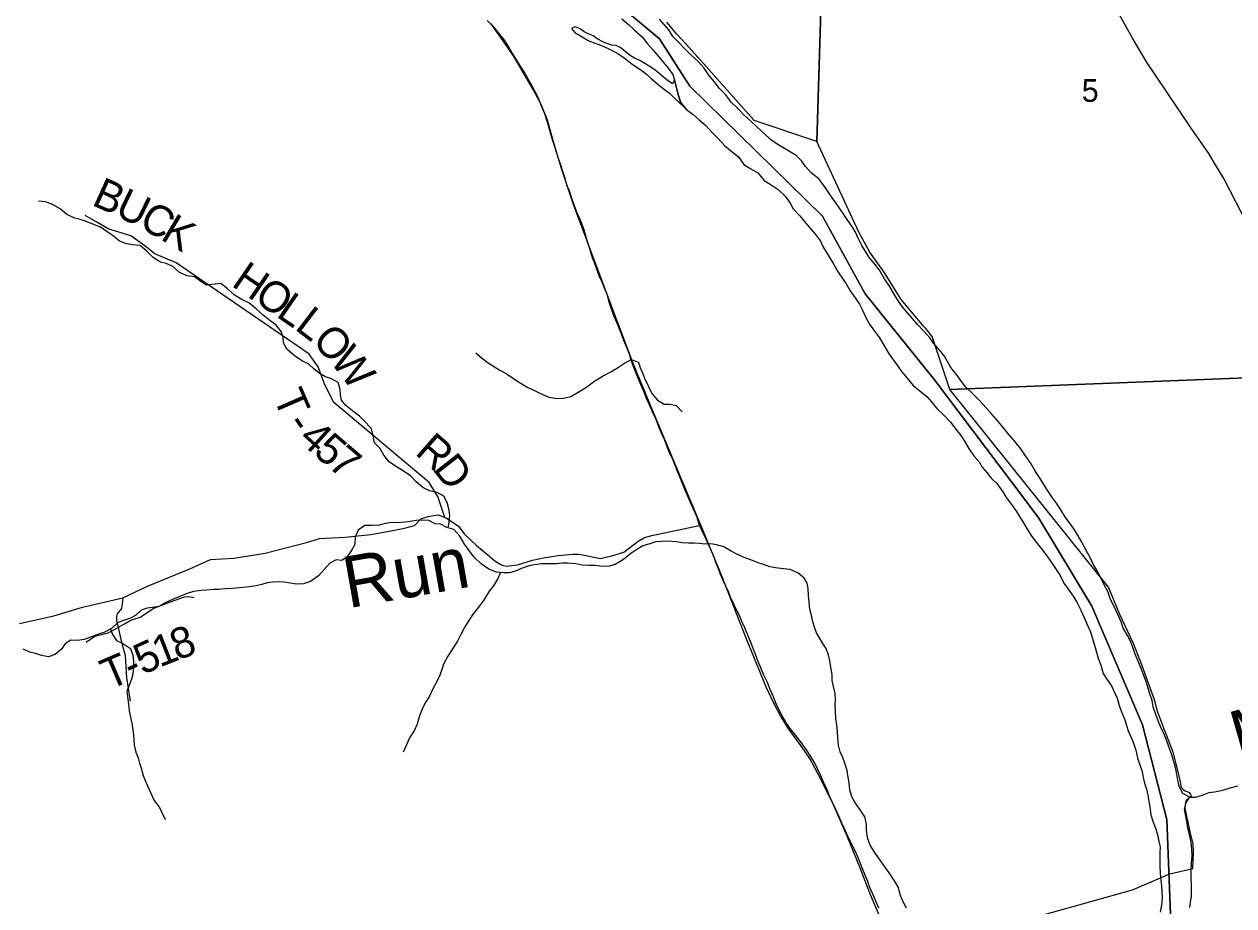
# Model space of a CAD drawing. Extents: x 1624196 to 2029251, y 146837 to 440034.
# Drawn here: x 1810416 to 1822196, y 326836 to 335419 of the extents above; entities that cross this region are included whole.
import ezdxf

# ---------------------------------------------------------------- set-up
doc = ezdxf.new("R2010")
doc.units = 0
for name, color, linetype in [('GM_X_County_Road', 7, 'Continuous'), ('GM_X_Major_River', 7, 'Continuous'), ('GM_X_Minor_River', 7, 'Continuous'), ('GM_X_Minor_River_Text', 7, 'Continuous'), ('GM_X_Section', 7, 'Continuous'), ('GM_X_Section_Text', 7, 'Continuous'), ('GM_X_State_Route', 7, 'Continuous'), ('GM_X_Township', 7, 'Continuous'), ('GM_X_Township_Road', 7, 'Continuous'), ('GM_X_Township_Road_Text', 7, 'Continuous'), ('GM_X_US_Route', 7, 'Continuous')]:
    doc.layers.add(name, color=color, linetype=linetype)

msp = doc.modelspace()

# ---------------------------------------------------------------- linework, layer by layer
at = {"layer": 'GM_X_County_Road'}
msp.add_lwpolyline([(1810371, 329583), (1810704, 329658), (1810983, 329742), (1811377, 329835), (1811617, 329947), (1812029, 330116), (1812230, 330207), (1812457, 330219), (1812763, 330270), (1813165, 330373), (1813293, 330412), (1813541, 330424), (1813792, 330452), (1813986, 330488), (1814119, 330513), (1814217, 330538), (1814231, 330550), (1814280, 330602), (1814350, 330627), (1814448, 330641), (1814511, 330617), (1814524, 330612), (1814645, 330531), (1814701, 330456), (1814820, 330343), (1814931, 330254), (1814999, 330193), (1815059, 330160), (1815084, 330150), (1815119, 330144), (1815137, 330146), (1815219, 330157), (1815367, 330200), (1815489, 330227), (1815621, 330246), (1815757, 330259), (1815822, 330258), (1816028, 330218), (1816150, 330245), (1816255, 330279), (1816394, 330386), (1816456, 330423), (1816527, 330441), (1817005, 330541)], dxfattribs=at)
at = {"layer": 'GM_X_Major_River'}
for points in [[(1816750, 334877), (1816728, 334838), (1816688, 334868), (1816642, 334904), (1816594, 334947), (1816547, 334981), (1816503, 335010), (1816459, 335036), (1816413, 335065), (1816361, 335089), (1816316, 335115), (1816272, 335150), (1816226, 335190), (1816180, 335213), (1816140, 335215), (1816090, 335230), (1816044, 335250), (1816003, 335274), (1815957, 335305), (1815909, 335325), (1815869, 335346), (1815829, 335374), (1815781, 335392), (1815747, 335377), (1815779, 335338), (1815819, 335314), (1815865, 335285), (1815908, 335261), (1815956, 335241), (1816012, 335220), (1816052, 335206), (1816096, 335187), (1816148, 335161), (1816202, 335132), (1816247, 335100), (1816287, 335070), (1816337, 335029), (1816393, 334995), (1816434, 334966), (1816478, 334932), (1816526, 334887), (1816565, 334853), (1816609, 334816), (1816653, 334782), (1816701, 334746), (1816752, 334695), (1816790, 334659), (1816842, 334610), (1816867, 334590)], [(1816235, 335471), (1816302, 335416), (1816354, 335366), (1816433, 335297), (1816485, 335228), (1816542, 335166), (1816592, 335103), (1816639, 335049), (1816691, 334988), (1816732, 334928), (1816750, 334877), (1816785, 334733), (1816812, 334654), (1816867, 334590), (1816931, 334539), (1816989, 334489), (1817054, 334434), (1817114, 334367), (1817173, 334305), (1817239, 334234), (1817310, 334177), (1817372, 334127), (1817425, 334054), (1817491, 334012), (1817559, 333971), (1817622, 333896), (1817692, 333856), (1817758, 333809), (1817827, 333746), (1817875, 333676), (1817906, 333623), (1817970, 333553), (1818011, 333502), (1818059, 333442), (1818122, 333371), (1818170, 333307), (1818193, 333256), (1818235, 333188), (1818266, 333137), (1818300, 333079), (1818343, 333004), (1818385, 332942), (1818420, 332890), (1818460, 332823), (1818507, 332755), (1818549, 332692), (1818580, 332636), (1818612, 332565), (1818647, 332497), (1818697, 332432), (1818744, 332364), (1818789, 332293), (1818833, 332215), (1818872, 332160), (1818924, 332090), (1818959, 332039), (1819015, 331973), (1819074, 331900), (1819138, 331848), (1819206, 331793), (1819251, 331742), (1819303, 331678), (1819372, 331613)], [(1819785, 331684), (1819724, 331753), (1819654, 331819), (1819587, 331886), (1819543, 331940), (1819494, 332007), (1819440, 332078), (1819377, 332186), (1819340, 332237), (1819272, 332313), (1819237, 332366), (1819177, 332432), (1819118, 332491), (1819064, 332556), (1819022, 332606), (1818965, 332671), (1818918, 332741), (1818878, 332808), (1818843, 332868), (1818795, 332941), (1818746, 333023), (1818704, 333078), (1818649, 333144), (1818615, 333197), (1818574, 333265), (1818540, 333330), (1818507, 333400), (1818475, 333452), (1818438, 333509), (1818392, 333575), (1818343, 333646), (1818295, 333714), (1818260, 333767), (1818214, 333837), (1818153, 333912), (1818081, 333973), (1818026, 334033), (1817990, 334084), (1817933, 334140), (1817869, 334181), (1817805, 334217), (1817749, 334252), (1817684, 334297), (1817620, 334359), (1817553, 334418), (1817487, 334483), (1817432, 334529), (1817368, 334596), (1817305, 334656), (1817245, 334733), (1817188, 334794), (1817134, 334860), (1817085, 334923), (1817037, 334991), (1816978, 335056), (1816908, 335121), (1816845, 335183), (1816791, 335242), (1816734, 335298), (1816694, 335363), (1816647, 335417), (1816603, 335468)], [(1816867, 334590), (1816812, 334654), (1816785, 334733), (1816750, 334877)], [(1819372, 331613), (1819438, 331544), (1819489, 331476), (1819546, 331403), (1819582, 331343), (1819619, 331282), (1819665, 331216), (1819716, 331157), (1819746, 331107), (1819790, 331056), (1819833, 331000), (1819889, 330947), (1819946, 330867), (1819980, 330812), (1820031, 330742), (1820081, 330675), (1820110, 330625), (1820150, 330558), (1820189, 330494), (1820229, 330432), (1820284, 330361), (1820322, 330311), (1820375, 330242), (1820421, 330177), (1820460, 330121), (1820506, 330052), (1820541, 329978), (1820593, 329907), (1820638, 329841), (1820668, 329791), (1820707, 329714), (1820738, 329642), (1820764, 329581), (1820799, 329503), (1820815, 329447), (1820840, 329374), (1820860, 329306), (1820879, 329236), (1820900, 329179), (1820924, 329099), (1820967, 329032), (1821005, 328976), (1821034, 328914), (1821060, 328857), (1821079, 328785), (1821101, 328723), (1821134, 328648), (1821150, 328592), (1821167, 328540), (1821197, 328473), (1821218, 328419), (1821242, 328351), (1821259, 328276), (1821282, 328208), (1821304, 328142), (1821313, 328084), (1821327, 328031), (1821344, 327971), (1821358, 327913), (1821369, 327851), (1821377, 327800), (1821388, 327720), (1821410, 327650), (1821429, 327600), (1821451, 327529), (1821464, 327463), (1821478, 327411), (1821475, 327359), (1821474, 327283), (1821476, 327224), (1821479, 327152), (1821485, 327086), (1821492, 327030), (1821496, 326980), (1821499, 326910), (1821493, 326843), (1821480, 326773)], [(1821767, 326821), (1821775, 326871), (1821784, 326925), (1821784, 326991), (1821783, 327041), (1821779, 327104), (1821780, 327182), (1821785, 327252), (1821791, 327322), (1821788, 327384), (1821780, 327454), (1821767, 327517), (1821749, 327591), (1821740, 327641), (1821728, 327709), (1821715, 327776), (1821732, 327842), (1821768, 327895), (1821700, 327928), (1821665, 327998), (1821648, 328075), (1821638, 328133), (1821623, 328195), (1821607, 328252), (1821592, 328306), (1821562, 328384), (1821537, 328457), (1821511, 328521), (1821482, 328583), (1821458, 328638), (1821433, 328708), (1821409, 328774), (1821400, 328836), (1821379, 328899), (1821355, 328975), (1821340, 329025), (1821314, 329094), (1821295, 329146), (1821263, 329218), (1821234, 329287), (1821208, 329359), (1821189, 329413), (1821159, 329466), (1821118, 329538), (1821098, 329599), (1821067, 329671), (1821032, 329751), (1820992, 329824), (1820971, 329888), (1820937, 329955), (1820870, 330088), (1820827, 330162), (1820799, 330220), (1820772, 330271), (1820742, 330327), (1820717, 330377), (1820681, 330438), (1820650, 330488), (1820610, 330547), (1820557, 330615), (1820511, 330690), (1820470, 330756), (1820430, 330807), (1820385, 330875), (1820349, 330930), (1820310, 330996), (1820266, 331065), (1820217, 331147), (1820166, 331218), (1820122, 331286), (1820067, 331353), (1820005, 331424), (1819954, 331490), (1819886, 331571), (1819839, 331621), (1819785, 331684)]]:
    msp.add_lwpolyline(points, dxfattribs=at)
at = {"layer": 'GM_X_Minor_River'}
for points in [[(1816257, 332340), (1816230, 332411), (1816208, 332465), (1816187, 332515), (1816161, 332574), (1816136, 332644), (1816114, 332714), (1816095, 332782), (1816075, 332833), (1816044, 332909), (1816016, 332970), (1815997, 333024), (1815973, 333088), (1815952, 333144), (1815925, 333231), (1815905, 333287), (1815890, 333345), (1815868, 333418), (1815849, 333470), (1815827, 333524), (1815796, 333595), (1815776, 333649), (1815749, 333721), (1815725, 333798), (1815702, 333852), (1815684, 333916), (1815663, 333986), (1815641, 334047), (1815620, 334113), (1815602, 334163), (1815581, 334236), (1815562, 334294), (1815538, 334370), (1815519, 334441), (1815503, 334495), (1815486, 334547), (1815458, 334615), (1815425, 334698), (1815389, 334766), (1815352, 334835), (1815320, 334889), (1815285, 334954), (1815253, 335004), (1815206, 335078), (1815172, 335135), (1815131, 335203), (1815093, 335264), (1815038, 335332), (1814987, 335397), (1814925, 335456)], [(1814544, 330516), (1814554, 330570), (1814560, 330635), (1814555, 330687), (1814535, 330761), (1814504, 330825), (1814438, 330860), (1814362, 330877), (1814299, 330909), (1814233, 330962), (1814177, 331022), (1814108, 331071), (1814042, 331110), (1813970, 331158), (1813919, 331223), (1813881, 331291), (1813828, 331344), (1813816, 331410), (1813799, 331481), (1813745, 331537), (1813680, 331604), (1813612, 331656), (1813549, 331707), (1813507, 331760), (1813496, 331812), (1813494, 331862), (1813473, 331932), (1813403, 331971), (1813349, 331987), (1813289, 332022), (1813236, 332064), (1813184, 332111), (1813126, 332137), (1813046, 332194), (1812975, 332255), (1812941, 332317), (1812938, 332373), (1812918, 332426), (1812871, 332490), (1812807, 332535), (1812744, 332587), (1812674, 332648), (1812604, 332705), (1812535, 332739), (1812465, 332780), (1812393, 332847), (1812332, 332893), (1812192, 332879), (1812138, 332915), (1812074, 332958), (1812002, 332968), (1811930, 333003), (1811863, 333060), (1811799, 333088), (1811745, 333103), (1811673, 333147), (1811612, 333208), (1811546, 333263), (1811474, 333271), (1811412, 333282), (1811344, 333306), (1811283, 333359), (1811223, 333399), (1811159, 333442), (1811086, 333473), (1811014, 333501), (1810960, 333518), (1810908, 333532), (1810832, 333567), (1810767, 333620), (1810693, 333662), (1810623, 333689), (1810557, 333696)], [(1818739, 326814), (1818710, 326880), (1818681, 326949), (1818649, 327021), (1818632, 327072), (1818573, 327212), (1818549, 327275), (1818522, 327341), (1818492, 327403), (1818431, 327528), (1818408, 327578), (1818382, 327633), (1818351, 327701), (1818319, 327774), (1818284, 327848), (1818255, 327912), (1818235, 327965), (1818204, 328033), (1818174, 328101), (1818143, 328168), (1818115, 328224), (1818078, 328289), (1818036, 328355), (1817987, 328424), (1817929, 328494), (1817876, 328563), (1817832, 328625), (1817793, 328692), (1817761, 328754), (1817734, 328817), (1817714, 328871), (1817681, 328943), (1817655, 329010), (1817618, 329082), (1817597, 329136), (1817565, 329213), (1817536, 329291), (1817512, 329352), (1817487, 329414), (1817457, 329486), (1817434, 329543), (1817406, 329605), (1817385, 329655), (1817351, 329724), (1817328, 329774), (1817296, 329842), (1817275, 329897), (1817224, 330001), (1817194, 330072), (1817175, 330126), (1817153, 330178), (1817134, 330229), (1817104, 330305), (1817077, 330359), (1817053, 330412), (1817022, 330478), (1816990, 330552), (1816965, 330625), (1816933, 330697), (1816904, 330762), (1816877, 330830), (1816847, 330900), (1816824, 330955), (1816800, 331011), (1816779, 331065), (1816759, 331116), (1816728, 331190), (1816704, 331240), (1816679, 331303), (1816651, 331377), (1816620, 331445), (1816598, 331498), (1816569, 331570), (1816535, 331646), (1816506, 331713), (1816480, 331769), (1816455, 331836), (1816431, 331888), (1816402, 331958), (1816373, 332027), (1816353, 332077), (1816328, 332147), (1816310, 332206), (1816281, 332278), (1816257, 332340)], [(1814813, 332218), (1814868, 332175), (1814934, 332123), (1814996, 332084), (1815049, 332050), (1815109, 332017), (1815181, 331970), (1815246, 331928), (1815322, 331883), (1815392, 331848), (1815444, 331822), (1815526, 331789), (1815602, 331776), (1815666, 331778), (1815738, 331795), (1815810, 331835), (1815865, 331870), (1815921, 331908), (1815973, 331948), (1816056, 331995), (1816128, 332035), (1816185, 332068), (1816263, 332120), (1816326, 332153), (1816397, 332129), (1816415, 332074), (1816437, 332024), (1816456, 331972), (1816492, 331899), (1816529, 331825), (1816582, 331758), (1816650, 331720), (1816702, 331721), (1816764, 331707), (1816824, 331646)], [(1818132, 329495), (1818111, 329549), (1818097, 329599), (1818082, 329664), (1818066, 329722), (1818059, 329796), (1818055, 329850), (1818052, 329924), (1818042, 329977), (1818011, 330027), (1817951, 330078), (1817875, 330110), (1817809, 330117), (1817733, 330125), (1817679, 330136), (1817627, 330154), (1817574, 330173), (1817508, 330199), (1817444, 330222), (1817370, 330253), (1817302, 330287), (1817231, 330330), (1817157, 330351), (1817103, 330359), (1817045, 330358), (1816993, 330362), (1816939, 330366), (1816885, 330365), (1816823, 330371), (1816765, 330380), (1816692, 330385), (1816622, 330383), (1816568, 330378), (1816518, 330362), (1816442, 330341), (1816373, 330299), (1816323, 330265), (1816252, 330206), (1816170, 330158), (1816114, 330143), (1816046, 330139), (1815980, 330150), (1815914, 330150), (1815846, 330153), (1815788, 330166), (1815708, 330172), (1815658, 330173), (1815599, 330165), (1815527, 330166), (1815453, 330164), (1815385, 330157), (1815333, 330145), (1815267, 330122), (1815202, 330094), (1815138, 330077), (1815088, 330079), (1815016, 330084), (1814940, 330112), (1814867, 330165), (1814799, 330230), (1814756, 330284), (1814704, 330357), (1814659, 330435), (1814601, 330500), (1814533, 330519), (1814470, 330551), (1814420, 330556), (1814356, 330586), (1814298, 330589), (1814234, 330587), (1814175, 330578), (1814125, 330572), (1814053, 330563), (1814001, 330567), (1813931, 330558), (1813875, 330542), (1813805, 330537), (1813733, 330537), (1813668, 330492), (1813640, 330424), (1813635, 330352), (1813606, 330300), (1813562, 330234), (1813511, 330198), (1813455, 330205), (1813393, 330173), (1813339, 330109), (1813282, 330050), (1813203, 329992), (1813135, 329971), (1813065, 329967), (1813011, 329976), (1812945, 329988), (1812893, 329991), (1812835, 329987), (1812783, 329980), (1812729, 329964), (1812676, 329950), (1812608, 329941), (1812548, 329934), (1812444, 329926)], [(1815055, 330081), (1815025, 330015), (1814985, 329950), (1814944, 329898), (1814888, 329808), (1814841, 329742), (1814790, 329677), (1814746, 329613), (1814707, 329553), (1814672, 329483), (1814636, 329411), (1814595, 329346), (1814542, 329266), (1814498, 329190), (1814483, 329138), (1814465, 329082), (1814430, 329012), (1814393, 328942), (1814363, 328878), (1814326, 328823), (1814298, 328765), (1814265, 328687), (1814242, 328603), (1814214, 328539), (1814169, 328471), (1814138, 328403), (1814108, 328333)], [(1812444, 329926), (1812372, 329921), (1812312, 329915), (1812260, 329914), (1812192, 329908), (1812141, 329905), (1812065, 329897), (1811993, 329872), (1811933, 329846), (1811860, 329819), (1811796, 329789), (1811728, 329750), (1811666, 329740), (1811615, 329733), (1811555, 329715), (1811503, 329665), (1811450, 329636), (1811384, 329612), (1811326, 329591), (1811267, 329535), (1811193, 329498), (1811139, 329482), (1811072, 329456), (1811000, 329429), (1810936, 329420), (1810872, 329422), (1810814, 329386), (1810779, 329333), (1810719, 329283), (1810652, 329260), (1810584, 329272), (1810528, 329291), (1810472, 329305), (1810405, 329336)], [(1811257, 329530), (1811273, 329483), (1811316, 329420), (1811384, 329386), (1811450, 329341), (1811473, 329277), (1811481, 329213), (1811480, 329161), (1811474, 329092), (1811461, 329042), (1811441, 328991), (1811416, 328925), (1811425, 328848), (1811431, 328798), (1811438, 328734), (1811456, 328656), (1811467, 328595), (1811479, 328527), (1811484, 328461), (1811488, 328399), (1811503, 328333), (1811525, 328278), (1811540, 328226), (1811554, 328176), (1811575, 328106), (1811595, 328055), (1811618, 328005), (1811648, 327931), (1811681, 327860), (1811733, 327794), (1811768, 327725), (1811790, 327675)], [(1819008, 326812), (1818968, 326886), (1818947, 326945), (1818929, 327013), (1818892, 327079), (1818841, 327158), (1818791, 327225), (1818746, 327289), (1818696, 327358), (1818653, 327426), (1818627, 327498), (1818620, 327571), (1818620, 327627), (1818601, 327701), (1818558, 327770), (1818506, 327844), (1818475, 327897), (1818455, 327965), (1818450, 328037), (1818438, 328103), (1818429, 328154), (1818407, 328224), (1818388, 328280), (1818362, 328334), (1818347, 328401), (1818341, 328469), (1818336, 328535), (1818329, 328595), (1818321, 328661), (1818318, 328734), (1818314, 328788), (1818317, 328846), (1818315, 328904), (1818298, 328972), (1818286, 329031), (1818283, 329087), (1818273, 329159), (1818262, 329223), (1818250, 329277), (1818225, 329340), (1818193, 329390), (1818162, 329444), (1818132, 329495)], [(1821766, 327892), (1821822, 327893), (1821890, 327914), (1821957, 327938), (1822007, 327946), (1822089, 327961), (1822161, 327984), (1822234, 328004)]]:
    msp.add_lwpolyline(points, dxfattribs=at)
at = {"layer": 'GM_X_Section'}
for points in [[(1818241, 337789), (1818135, 334276), (1817526, 334480), (1817058, 335007), (1816859, 335228), (1816773, 335322), (1816676, 335439)], [(1819932, 326633), (1821208, 326991), (1821573, 327146), (1821797, 327199), (1821802, 327355), (1821801, 327439), (1821771, 327557), (1821752, 327651), (1821734, 327721), (1821723, 327787), (1821727, 327845), (1821735, 327863), (1821755, 327883), (1821782, 327905), (1821778, 327919), (1821766, 327937), (1821714, 327954), (1821692, 327974), (1821682, 327996), (1821678, 328044), (1821641, 328192), (1821608, 328322), (1821545, 328491), (1821516, 328555), (1821453, 328731), (1821423, 328841), (1821290, 329208), (1821215, 329397), (1821086, 329671), (1820976, 329938), (1819430, 331864), (1823553, 332024)]]:
    msp.add_lwpolyline(points, dxfattribs=at)
msp.add_lwpolyline([(1823522, 337702), (1823553, 332024), (1819430, 331864), (1819259, 332379), (1819195, 332456), (1819178, 332477), (1819110, 332558), (1818957, 332739), (1818783, 333014), (1818724, 333098), (1818652, 333201), (1818544, 333393), (1818135, 334276), (1818241, 337789)], close=True, dxfattribs=at)
at = {"layer": 'GM_X_State_Route'}
msp.add_lwpolyline([(1818742, 326746), (1818650, 326958), (1818561, 327196), (1818430, 327514), (1818300, 327814), (1818171, 328075), (1818066, 328270), (1817989, 328385), (1817862, 328556), (1817780, 328685), (1817726, 328788), (1817645, 328959), (1817447, 329440), (1817213, 330040), (1817005, 330541), (1816851, 330912), (1816501, 331740), (1816348, 332115), (1816031, 332954), (1815770, 333655), (1815645, 334024), (1815570, 334274), (1815512, 334485), (1815450, 334638), (1815373, 334783), (1815189, 335101), (1815058, 335290), (1814959, 335425)], dxfattribs=at)
at = {"layer": 'GM_X_Township'}
for points in [[(1815921, 335849), (1816604, 335275), (1816897, 334815), (1818191, 333550), (1818605, 332793), (1819282, 331957), (1820032, 330963), (1820297, 330611), (1820814, 329754), (1821308, 328598), (1821543, 327676), (1821586, 326586)], [(1821586, 326586), (1821543, 327676), (1821308, 328598), (1820814, 329754), (1820297, 330611), (1820032, 330963), (1819282, 331957), (1818605, 332793), (1818191, 333550), (1816897, 334815), (1816604, 335275), (1815921, 335849)]]:
    msp.add_lwpolyline(points, dxfattribs=at)
at = {"layer": 'GM_X_Township_Road'}
for points in [[(1813095, 332275), (1811896, 333095), (1811687, 333183), (1811591, 333260), (1811456, 333357), (1811328, 333396), (1811241, 333425), (1811125, 333492), (1811010, 333555)], [(1814511, 330617), (1814446, 330821), (1814359, 330956), (1813433, 331737), (1813343, 331908), (1813280, 332083), (1813191, 332208), (1813095, 332275), (1813095, 332275)], [(1811377, 329835), (1811363, 329729), (1811323, 329677), (1811314, 329651), (1811314, 329613), (1811330, 329546), (1811359, 329428), (1811399, 329272), (1811413, 329057), (1811449, 328827)], [(1811393, 329581), (1811393, 329581), (1811456, 329616), (1811545, 329645), (1811680, 329734), (1811842, 329795), (1811977, 329844), (1812020, 329847), (1812071, 329837)], [(1811021, 329404), (1811103, 329461), (1811233, 329494), (1811330, 329546), (1811346, 329555), (1811393, 329581)]]:
    msp.add_lwpolyline(points, dxfattribs=at)
at = {"layer": 'GM_X_US_Route'}
for points in [[(1822017, 334051), (1821952, 334159), (1821780, 334407), (1821534, 334773), (1821346, 335053), (1821205, 335289), (1821071, 335532), (1820863, 335951), (1820734, 336271), (1820538, 336901), (1820456, 337217), (1820381, 337656)], [(1825642, 326692), (1825629, 326726), (1825410, 327373), (1825088, 328177), (1824868, 328680), (1824642, 329092), (1824305, 329741), (1823817, 330705), (1823233, 331748), (1822860, 332407), (1822857, 332412), (1822728, 332699), (1822214, 333689), (1822097, 333917), (1822017, 334051)]]:
    msp.add_lwpolyline(points, dxfattribs=at)

# ---------------------------------------------------------------- texts
at = {"layer": 'GM_X_Minor_River_Text'}
for s, rotation, p in [('Run', 10.0031, (1813571, 329732)), ('Miller', 15.9998, (1822251, 328228))]:
    msp.add_text(s, height=500, rotation=rotation, dxfattribs=at).set_placement(p)
at = {"layer": 'GM_X_Section_Text'}
msp.add_text('5', height=221, rotation=0, dxfattribs=at).set_placement((1820715, 334663))
at = {"layer": 'GM_X_Township_Road_Text'}
for s, rotation, p in [('B', 335.7466, (1811064, 333663)), ('U', 334.287, (1811287, 333563)), ('C', 330.199, (1811520, 333451)), ('K', 329.2755, (1811733, 333329)), ('H', 325.4774, (1812425, 332878)), ('O', 325.4774, (1812642, 332729)), ('L', 325.4553, (1812860, 332579)), ('L', 322.5918, (1813041, 332454)), ('O', 313.4956, (1813210, 332326)), ('W', 307.1405, (1813386, 332142)), ('T', 293.4068, (1812837, 331788)), ('-', 305.153, (1812959, 331524)), ('4', 317.7095, (1813077, 331369)), ('5', 319.2114, (1813221, 331239)), ('R', 318.6731, (1814212, 331239)), ('7', 319.8848, (1813363, 331116)), ('D', 308.1734, (1814387, 331086)), ('1', 21.382, (1811735, 329155)), ('8', 20.2899, (1811905, 329222)), ('5', 24.6494, (1811571, 329080)), ('T', 23.1727, (1811244, 328935)), ('-', 25.0451, (1811460, 329028))]:
    msp.add_text(s, height=300, rotation=rotation, dxfattribs=at).set_placement(p)

doc.saveas('drawing.dxf')
